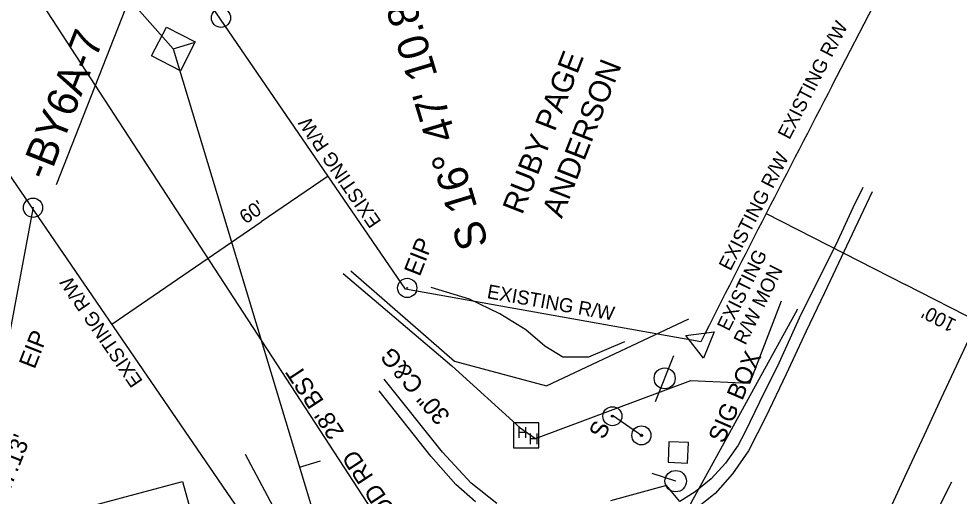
# Model space of a CAD drawing. Extents: x 945964 to 948456, y 631061 to 636061.
# Drawn here: x 947409 to 947624.3, y 635252 to 635361.3 of the extents above; entities that cross this region are included whole.
import ezdxf

# ---------------------------------------------------------------- set-up
doc = ezdxf.new("R2010")
doc.units = 0
for name, color, linetype in [('CTL Supplemental Horizontal and Vertical CELL', 7, 'Continuous'), ('Exist Building', 7, 'Continuous'), ('Exist Horizontal Alignment', 7, 'Continuous'), ('Exist Horizontal Baseline Alignment', 7, 'Continuous'), ('Exist Horizontal Baseline Alignment Direction Label', 7, 'Continuous'), ('Exist Horizontal Baseline Alignment Station Label', 7, 'Continuous'), ('Exist Horizontal Baseline Alignment Tick small', 7, 'Continuous'), ('Exist Other Culture Area Outline', 7, 'Continuous'), ('Exist Other Culture Area Outline Text', 7, 'Continuous'), ('Exist Other Culture Sign CELL', 7, 'Continuous'), ('Exist Other Culture Sign Text', 7, 'Continuous'), ('Exist Property Iron Pin CELL', 7, 'Continuous'), ('Exist Property Iron Pin Text', 7, 'Continuous'), ('Exist Property Line', 7, 'Continuous'), ('Exist Property Line Text', 7, 'Continuous'), ('Exist Property Owner Text', 7, 'Continuous'), ('Exist Right of Way Line', 7, 'Continuous'), ('Exist Right of Way Line Text', 7, 'Continuous'), ('Exist Right of Way Monument CELL', 7, 'Continuous'), ('Exist Right of Way Monument Text', 7, 'Continuous'), ('Exist Right of Way Width CELL', 7, 'Continuous'), ('Exist Roads Curbs', 7, 'Continuous'), ('Exist Roads Curbs Text', 7, 'Continuous'), ('Exist Roads EOP', 7, 'Continuous'), ('Exist Roads EOP Text', 7, 'Continuous'), ('Exist Utilities Gas UG Line SUE', 7, 'Continuous'), ('Exist Utilities Power Pole CELL', 7, 'Continuous'), ('Exist Utilities Telephone Hand Hole CELL', 7, 'Continuous'), ('Exist Utilities Telephone Pole CELL', 7, 'Continuous'), ('Exist Utilities Telephone UG FO SUE', 7, 'Continuous'), ('Exist Utilities Water UG Line SUE', 7, 'Continuous'), ('Exist Vegetation Woods Line', 7, 'Continuous')]:
    doc.layers.add(name, color=color, linetype=linetype)

# ---------------------------------------------------------------- blocks, each defined once
blk = doc.blocks.new('EXIST UTILITIES POWER POLE')
at = {"layer": 'Exist Utilities Power Pole CELL'}
for q in [(0, 0.1125), (0, 0)]:
    blk.add_line((0, 0), q, dxfattribs=at)
blk.add_circle((0, 0), 0.049, dxfattribs=at)
blk = doc.blocks.new('EXIST UTILITIES TELEPHONE POLE')
at = {"layer": 'Exist Utilities Telephone Pole CELL'}
for p, q in [((-0.1135, 0), (0.11325, 0)), ((0, 0), (0, 0))]:
    blk.add_line(p, q, dxfattribs=at)
blk.add_circle((0, 0), 0.04813, dxfattribs=at)
blk = doc.blocks.new('CTL SUPPLEMENTAL HORIZONTAL AND VERTICAL')
at = {"layer": 'CTL Supplemental Horizontal and Vertical CELL'}
blk.add_line((0, 0), (0, 0), dxfattribs=at)
blk.add_lwpolyline([(-0.0735, 0.074), (0.07475, 0.074), (0.07475, -0.0745), (-0.0735, -0.0745)], close=True, dxfattribs=at)
blk = doc.blocks.new('EXIST PROPERTY IRON PIN')
at = {"layer": 'Exist Property Iron Pin CELL'}
for radius in [0.0441, 0.00141]:
    blk.add_circle((0, 0), radius, dxfattribs=at)
blk = doc.blocks.new('EXIST UTILITIES TELEPHONE HAND HOLE')
at = {"layer": 'Exist Utilities Telephone Hand Hole CELL'}
for p, q in [((-0.0573, 0.0573), (-0.0573, -0.0573)), ((0.0573, 0.0573), (-0.0573, 0.0573)), ((0.0573, -0.0573), (0.0573, 0.0573)), ((0, 0), (0, 0)), ((-0.0573, -0.0573), (0.0573, -0.0573))]:
    blk.add_line(p, q, dxfattribs=at)
for p in [(-0.0417, -0.0118), (0.0098, -0.0411)]:
    blk.add_text('H', height=0.05, dxfattribs=at).set_placement(p)

msp = doc.modelspace()

# ---------------------------------------------------------------- linework, layer by layer
at = {"layer": 'Exist Building'}
msp.add_lwpolyline([(947453.12, 635231.42), (947433.68, 635226.24), (947440.94, 635199.71), (947449.45, 635182.99), (947450.21, 635183.55), (947459.29, 635166.06), (947430.69, 635151.21), (947419.26, 635170.21), (947421.07, 635170.88), (947411.9, 635189.12), (947397.9, 635242.36), (947446.5, 635255.33)], close=True, dxfattribs=at)
at = {"layer": 'Exist Horizontal Alignment'}
msp.add_line((947390.11, 635401.85), (947559.97, 635141.07), dxfattribs=at)
msp.add_arc((952812.05, 632851.14), 5729.58, 152.54704, 158.53343, dxfattribs=at)
at = {"layer": 'Exist Horizontal Baseline Alignment'}
msp.add_line((947444.36, 635354.4), (947510.31, 635135.76), dxfattribs=at)
at = {"layer": 'Exist Horizontal Baseline Alignment Station Label'}
for p, q in [((947434.29, 635365.85), (947417.54, 635323.27)), ((947444.36, 635354.4), (947434.29, 635365.85))]:
    msp.add_line(p, q, dxfattribs=at)
at = {"layer": 'Exist Horizontal Baseline Alignment Tick small'}
for p, q in [((947444.36, 635354.4), (947449.15, 635355.84)), ((947473.24, 635258.66), (947478.03, 635260.1))]:
    msp.add_line(p, q, dxfattribs=at)
at = {"layer": 'Exist Other Culture Area Outline'}
msp.add_lwpolyline([(947557.83, 635264.43), (947557.64, 635259.75), (947562.08, 635259.58), (947562.27, 635264.26)], close=True, dxfattribs=at)
at = {"layer": 'Exist Other Culture Sign CELL'}
msp.add_line((947544.9, 635270.55), (947551.85, 635265.7), dxfattribs=at)
for centre, radius in [((947544.88, 635270.3), 2.18), ((947544.88, 635270.3), 0.24), ((947551.52, 635265.92), 2.18), ((947551.52, 635265.92), 0.24)]:
    msp.add_circle(centre, radius, dxfattribs=at)
at = {"layer": 'Exist Property Iron Pin CELL'}
msp.add_circle((947455.28, 635361.54), 2.2, dxfattribs=at)
at = {"layer": 'Exist Property Line'}
msp.add_line((947412.2, 635317.8), (947406.3, 635286.34), dxfattribs=at)
at = {"layer": 'Exist Right of Way Line'}
msp.add_line((947595.2, 635346.04), (947683.31, 635515.64), dxfattribs=at)
for points in [[(947497.51, 635299.4), (947413.79, 635421.7)], [(947478.73, 635220.61), (947364.28, 635387.81)], [(947565.14, 635287.36), (947497.51, 635299.4)]]:
    msp.add_lwpolyline(points, dxfattribs=at)
msp.add_arc((952723.94, 632681.54), 5779.58, 152.547042, 153.200678, dxfattribs=at)
at = {"layer": 'Exist Right of Way Monument CELL'}
msp.add_line((947565.2, 635287.33), (947565.2, 635287.33), dxfattribs=at)
msp.add_lwpolyline([(947565.73, 635283.61), (947561.73, 635288.75), (947568.18, 635289.62)], close=True, dxfattribs=at)
at = {"layer": 'Exist Right of Way Width CELL'}
for p, q in [((947479.8, 635325.27), (947464.51, 635314.8)), ((947580.09, 635316.75), (947611.87, 635300.47)), ((947430.29, 635291.38), (947464.51, 635314.8)), ((947669.09, 635271.16), (947611.87, 635300.47))]:
    msp.add_line(p, q, dxfattribs=at)
at = {"layer": 'Exist Roads Curbs'}
for points in [[(947602.18, 635322.64), (947599.94, 635318), (947596.05, 635309.53), (947588.05, 635293.57), (947582.99, 635282.43), (947578.59, 635273.55), (947575.22, 635266.6), (947573.66, 635263.68), (947573.66, 635263.68), (947570.77, 635259.52), (947570.77, 635259.52), (947567.47, 635255.97), (947567.47, 635255.97), (947563.84, 635252.99), (947563.84, 635252.99), (947560.3, 635250.76)], [(947518.44, 635250.35), (947512.55, 635254.96), (947512.55, 635254.96), (947506.01, 635262.04), (947492.6, 635278.81)], [(947560.3, 635250.76), (947557.28, 635254.47), (947544.44, 635250.89)]]:
    msp.add_lwpolyline(points, dxfattribs=at)
at = {"layer": 'Exist Roads EOP'}
for points in [[(947604.36, 635321.66), (947601.71, 635316.04), (947593.42, 635298.55), (947589.23, 635289.77), (947584.64, 635279.92), (947580.01, 635270.15), (947576.05, 635262.36), (947576.05, 635262.36), (947572.41, 635257.14), (947572.41, 635257.14), (947568.38, 635252.57), (947568.38, 635252.57), (947563.21, 635248.45)], [(947513.58, 635250.67), (947509.07, 635254.66), (947509.07, 635254.66), (947503.28, 635261.17), (947491.52, 635276.09)]]:
    msp.add_lwpolyline(points, dxfattribs=at)
at = {"layer": 'Exist Utilities Gas UG Line SUE'}
for points in [[(947485.04, 635303.58), (947508.72, 635282.92), (947529.77, 635277.24), (947562.37, 635292.57)], [(947282.53, 634458.27), (947315.96, 634542.61), (947343.88, 634615.74), (947380.09, 634701.61), (947421.1, 634806.59), (947468.34, 634927.42), (947502.74, 635008.96), (947531.5, 635075.22), (947622.62, 635255.24)]]:
    msp.add_lwpolyline(points, dxfattribs=at)
at = {"layer": 'Exist Utilities Telephone UG FO SUE'}
msp.add_lwpolyline([(947483.28, 635302.96), (947508.11, 635281.82), (947523.75, 635267.65), (947527.26, 635265.21), (947562.87, 635278.49), (947576.37, 635277.85), (947583.62, 635296.75)], dxfattribs=at)
at = {"layer": 'Exist Utilities Water UG Line SUE'}
for points in [[(947107, 634352.54), (947145.27, 634394.7), (947165.74, 634432.38), (947181.5, 634447.76), (947200.26, 634453.52), (947227.08, 634465.55), (947235.4, 634483.04), (947266.16, 634554.96), (947287, 634610.91), (947301.3, 634663.56), (947319.63, 634715.31), (947335.16, 634759.35), (947353.02, 634797.2), (947393.38, 634872.04), (947433.82, 634956.17), (947470.32, 635035.62), (947499.41, 635102.47), (947516.68, 635144.84), (947562.93, 635250.49), (947587.34, 635294.92)], [(947587.81, 635088.48), (947518.82, 635132.59), (947507.72, 635161.96), (947502.11, 635177.19), (947482.42, 635221.09), (947460.89, 635261.55)]]:
    msp.add_lwpolyline(points, dxfattribs=at)
at = {"layer": 'Exist Vegetation Woods Line'}
msp.add_lwpolyline([(947547.68, 635287.37), (947539.4, 635283.86), (947533.54, 635283.83), (947529.44, 635286.31), (947525.1, 635290.05), (947519.14, 635293.72), (947512.17, 635297.14), (947503.39, 635299.76)], dxfattribs=at)

# ---------------------------------------------------------------- block references
at = {"layer": 'CTL Supplemental Horizontal and Vertical CELL', "xscale": 49.99999999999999, "yscale": 50.00000000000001, "rotation": 62.585105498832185}
msp.add_blockref('CTL SUPPLEMENTAL HORIZONTAL AND VERTICAL', (947444.36, 635354.4), dxfattribs=at)
at = {"layer": 'Exist Property Iron Pin CELL', "xscale": 50, "yscale": 50}
for p in [(947412.25, 635318.04), (947497.91, 635299.67)]:
    msp.add_blockref('EXIST PROPERTY IRON PIN', p, dxfattribs=at)
at = {"layer": 'Exist Utilities Power Pole CELL', "xscale": 50.00000000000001, "yscale": 49.99999999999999, "rotation": 72.19664752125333}
msp.add_blockref('EXIST UTILITIES POWER POLE', (947559.37, 635255.43), dxfattribs=at)
at = {"layer": 'Exist Utilities Telephone Hand Hole CELL', "xscale": 50, "yscale": 50}
msp.add_blockref('EXIST UTILITIES TELEPHONE HAND HOLE', (947525.14, 635265.9), dxfattribs=at)
at = {"layer": 'Exist Utilities Telephone Pole CELL', "xscale": 49.99999999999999, "yscale": 50, "rotation": 68.49856027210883}
msp.add_blockref('EXIST UTILITIES TELEPHONE POLE', (947556.85, 635278.97), dxfattribs=at)

# ---------------------------------------------------------------- texts
at = {"layer": 'Exist Horizontal Baseline Alignment Direction Label'}
msp.add_text('S 16%%d 47\' 10.8" E', height=7, rotation=106.7863, dxfattribs=at).set_placement((947516.58, 635309.67))
at = {"layer": 'Exist Horizontal Baseline Alignment Station Label'}
msp.add_text('-BY6A-7', height=7, rotation=68.5515, dxfattribs=at).set_placement((947415.63, 635323.99))
at = {"layer": 'Exist Other Culture Area Outline Text'}
msp.add_text('SIG BOX', height=4, rotation=66.7101, dxfattribs=at).set_placement((947570.35, 635263.87))
at = {"layer": 'Exist Other Culture Sign Text'}
msp.add_text('S', height=4, rotation=64.7902, dxfattribs=at).set_placement((947542.96, 635264.79))
at = {"layer": 'Exist Property Iron Pin Text'}
for p in [(947500.77, 635302.12), (947412.6, 635280.92)]:
    msp.add_text('EIP', height=4, rotation=68.5334, dxfattribs=at).set_placement(p)
at = {"layer": 'Exist Property Line Text'}
msp.add_text("17.13'", height=4, rotation=68.5334, dxfattribs=at).set_placement((947406.4, 635251.71))
at = {"layer": 'Exist Property Owner Text'}
for s, p in [('RUBY PAGE', (947524.23, 635316.26)), ('ANDERSON', (947533.28, 635315.41))]:
    msp.add_text(s, height=5, rotation=68.6661, dxfattribs=at).set_placement(p)
at = {"layer": 'Exist Right of Way Line Text'}
for rotation, p in [(62.7947, (947585.41, 635333.46)), (124.3932, (947492.09, 635314.85)), (62.7947, (947571.9, 635303.41)), (124.3932, (947437.48, 635278.32)), (349.9023, (947516.02, 635297.36))]:
    msp.add_text('EXISTING R/W', height=3.2, rotation=rotation, dxfattribs=at).set_placement(p)
at = {"layer": 'Exist Right of Way Monument Text'}
for s, p in [('EXISTING', (947571.55, 635289.58)), ('R/W MON', (947575.34, 635286.41))]:
    msp.add_text(s, height=3.2, rotation=63.6569, dxfattribs=at).set_placement(p)
at = {"layer": 'Exist Right of Way Width CELL'}
for s, rotation, p in [("60'", 34.3932, (947460.91, 635314.18)), ("100'", 152.8737, (947623.87, 635292.23))]:
    msp.add_text(s, height=3.2, rotation=rotation, dxfattribs=at).set_placement(p)
at = {"layer": 'Exist Roads Curbs Text'}
msp.add_text('30" C&G', height=4, rotation=130.2472, dxfattribs=at).set_placement((947507.94, 635270.49))
at = {"layer": 'Exist Roads EOP Text'}
msp.add_text("SR 3568 ROCKWOOD RD   28' BST", height=4, rotation=123.2657, dxfattribs=at).set_placement((947521.27, 635209.27))

doc.saveas('drawing.dxf')
